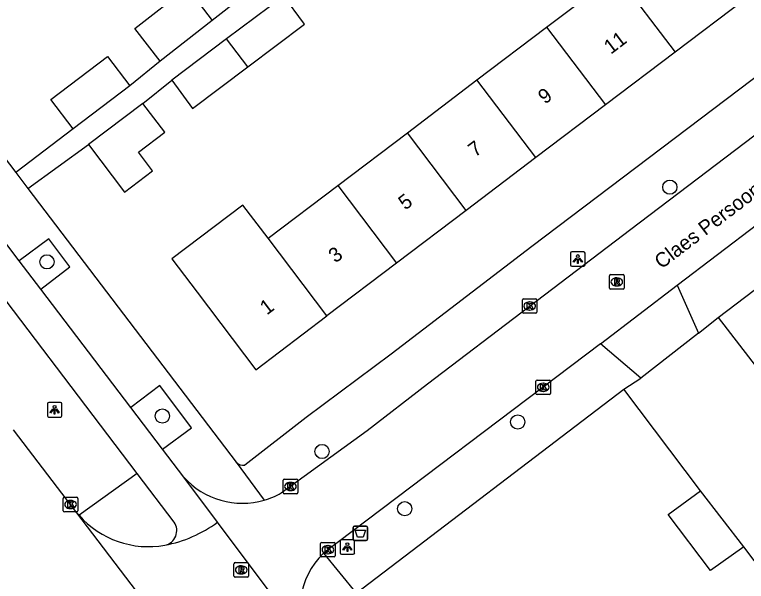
# Model space of a CAD drawing. Extents: x 160037 to 160839, y 385326 to 386441.
# Drawn here: x 160208.2 to 160258.5, y 385854.4 to 385893.4 of the extents above; entities that cross this region are included whole.
import ezdxf

# ---------------------------------------------------------------- set-up
doc = ezdxf.new("R2010")
doc.units = 0
for name, color, linetype in [('IMGEO_Afvalbak', 7, 'Continuous'), ('IMGEO_Berm_groen', 7, 'Continuous'), ('IMGEO_Boom', 7, 'Continuous'), ('IMGEO_Fietspad_gesloten', 7, 'Continuous'), ('IMGEO_Kolk', 7, 'Continuous'), ('IMGEO_Lichtpunt', 7, 'Continuous'), ('IMGEO_Openbare_ruimte_label', 7, 'Continuous'), ('IMGEO_Pand', 7, 'Continuous'), ('IMGEO_Pand_nummerreeks', 7, 'Continuous'), ('IMGEO_Rijbaan_lokaal_gesloten', 7, 'Continuous'), ('IMGEO_Rijbaan_lokaal_open', 7, 'Continuous'), ('IMGEO_Rioolput', 7, 'Continuous'), ('IMGEO_Voetpad_open', 7, 'Continuous')]:
    doc.layers.add(name, color=color, linetype=linetype)

msp = doc.modelspace()

# ---------------------------------------------------------------- linework, layer by layer
at = {"layer": 'IMGEO_Afvalbak'}
for p, q in [((160231.48, 385857.285), (160231.48, 385858.085)), ((160231.48, 385858.085), (160231.48, 385857.285)), ((160231.58, 385858.185), (160232.37, 385858.185)), ((160232.37, 385858.185), (160231.58, 385858.185)), ((160232.47, 385858.085), (160232.47, 385857.285)), ((160232.47, 385857.285), (160232.47, 385858.085)), ((160232.37, 385857.185), (160231.58, 385857.185)), ((160231.58, 385857.185), (160232.37, 385857.185))]:
    msp.add_line(p, q, dxfattribs=at)
msp.add_lwpolyline([(160231.623, 385857.899), (160232.327, 385857.899), (160232.178, 385857.429), (160231.772, 385857.429), (160231.623, 385857.899)], dxfattribs=at)
for centre, start, end in [((160231.58, 385858.085), 90, 180), ((160231.58, 385858.085), 90, 180), ((160232.37, 385858.085), 0, 90), ((160232.37, 385858.085), 360, 90), ((160231.58, 385857.285), 180, 270), ((160231.58, 385857.285), 180, 270), ((160232.37, 385857.285), 270, 0), ((160232.37, 385857.285), 270, 0)]:
    msp.add_arc(centre, 0.1, start, end, dxfattribs=at)
at = {"layer": 'IMGEO_Berm_groen'}
msp.add_lwpolyline([(160216.619, 385861.805), (160212.627, 385858.924)], dxfattribs=at)
at = {"layer": 'IMGEO_Boom'}
for centre in [(160253.266, 385881.496), (160210.419, 385876.358), (160218.355, 385865.753), (160242.799, 385865.343), (160229.34, 385863.315), (160235.026, 385859.375)]:
    msp.add_circle(centre, 0.489, dxfattribs=at)
at = {"layer": 'IMGEO_Fietspad_gesloten'}
for points in [[(160208.507, 385876.44), (160202.322, 385884.585)], [(160216.619, 385861.805), (160204.575, 385877.66)], [(160209.988, 385874.49), (160208.507, 385876.44)], [(160216.181, 385866.335), (160209.988, 385874.49)], [(160218.362, 385863.463), (160216.181, 385866.335)], [(160219.832, 385861.549), (160218.362, 385863.463)], [(160219.167, 385858.452), (160216.619, 385861.805)]]:
    msp.add_lwpolyline(points, dxfattribs=at)
msp.add_arc((160218.324, 385857.87), 1.025, 281.5037, 34.6073, dxfattribs=at)
at = {"layer": 'IMGEO_Kolk'}
for p, q in [((160243.122, 385872.894), (160243.122, 385873.746)), ((160243.197, 385873.82), (160244.049, 385873.82)), ((160243.61, 385873.6), (160243.635, 385873.6)), ((160244.123, 385873.746), (160244.123, 385872.894)), ((160244.049, 385872.82), (160243.197, 385872.82)), ((160243.633, 385873.04), (160243.608, 385873.04)), ((160244.055, 385867.304), (160244.055, 385868.156)), ((160244.13, 385868.23), (160244.982, 385868.23)), ((160245.056, 385868.156), (160245.056, 385867.304)), ((160244.543, 385868.01), (160244.568, 385868.01)), ((160244.982, 385867.23), (160244.13, 385867.23)), ((160244.566, 385867.45), (160244.541, 385867.45)), ((160226.665, 385860.482), (160226.665, 385861.334)), ((160226.74, 385861.408), (160227.592, 385861.408)), ((160227.153, 385861.188), (160227.178, 385861.188)), ((160227.666, 385861.334), (160227.666, 385860.482)), ((160227.176, 385860.628), (160227.151, 385860.628)), ((160211.544, 385859.238), (160211.544, 385860.09)), ((160211.619, 385860.164), (160212.471, 385860.164)), ((160212.545, 385860.09), (160212.545, 385859.238)), ((160227.592, 385860.408), (160226.74, 385860.408)), ((160212.032, 385859.944), (160212.057, 385859.944)), ((160212.471, 385859.164), (160211.619, 385859.164)), ((160212.055, 385859.384), (160212.03, 385859.384)), ((160229.245, 385856.133), (160229.245, 385856.985)), ((160229.32, 385857.059), (160230.172, 385857.059)), ((160230.246, 385856.985), (160230.246, 385856.133)), ((160229.733, 385856.839), (160229.758, 385856.839)), ((160230.172, 385856.059), (160229.32, 385856.059)), ((160229.756, 385856.279), (160229.731, 385856.279))]:
    msp.add_line(p, q, dxfattribs=at)
for points in [[(160243.122, 385872.894), (160243.122, 385873.746)], [(160243.197, 385873.82), (160244.049, 385873.82)], [(160244.123, 385873.746), (160244.123, 385872.894)], [(160243.443, 385873.52), (160243.566, 385873.52), (160243.566, 385873.369), (160243.696, 385873.52), (160243.86, 385873.52), (160243.714, 385873.369), (160243.867, 385873.12), (160243.715, 385873.12), (160243.63, 385873.284), (160243.566, 385873.217), (160243.566, 385873.12), (160243.443, 385873.12), (160243.443, 385873.52)], [(160244.049, 385872.82), (160243.197, 385872.82)], [(160244.055, 385867.304), (160244.055, 385868.156)], [(160244.13, 385868.23), (160244.982, 385868.23)], [(160245.056, 385868.156), (160245.056, 385867.304)], [(160244.376, 385867.93), (160244.499, 385867.93), (160244.499, 385867.779), (160244.629, 385867.93), (160244.793, 385867.93), (160244.647, 385867.779), (160244.8, 385867.53), (160244.648, 385867.53), (160244.563, 385867.694), (160244.499, 385867.627), (160244.499, 385867.53), (160244.376, 385867.53), (160244.376, 385867.93)], [(160244.982, 385867.23), (160244.13, 385867.23)], [(160226.665, 385860.482), (160226.665, 385861.334)], [(160226.74, 385861.408), (160227.592, 385861.408)], [(160226.986, 385861.108), (160227.109, 385861.108), (160227.109, 385860.957), (160227.239, 385861.108), (160227.403, 385861.108), (160227.257, 385860.957), (160227.41, 385860.708), (160227.258, 385860.708), (160227.173, 385860.872), (160227.109, 385860.805), (160227.109, 385860.708), (160226.986, 385860.708), (160226.986, 385861.108)], [(160227.666, 385861.334), (160227.666, 385860.482)], [(160211.544, 385859.238), (160211.544, 385860.09)], [(160211.619, 385860.164), (160212.471, 385860.164)], [(160212.545, 385860.09), (160212.545, 385859.238)], [(160227.592, 385860.408), (160226.74, 385860.408)], [(160211.865, 385859.864), (160211.988, 385859.864), (160211.988, 385859.713), (160212.118, 385859.864), (160212.282, 385859.864), (160212.136, 385859.713), (160212.289, 385859.464), (160212.137, 385859.464), (160212.052, 385859.628), (160211.988, 385859.561), (160211.988, 385859.464), (160211.865, 385859.464), (160211.865, 385859.864)], [(160212.471, 385859.164), (160211.619, 385859.164)], [(160229.245, 385856.133), (160229.245, 385856.985)], [(160229.32, 385857.059), (160230.172, 385857.059)], [(160230.246, 385856.985), (160230.246, 385856.133)], [(160229.566, 385856.759), (160229.689, 385856.759), (160229.689, 385856.608), (160229.819, 385856.759), (160229.983, 385856.759), (160229.837, 385856.608), (160229.99, 385856.359), (160229.838, 385856.359), (160229.753, 385856.523), (160229.689, 385856.456), (160229.689, 385856.359), (160229.566, 385856.359), (160229.566, 385856.759)], [(160230.172, 385856.059), (160229.32, 385856.059)]]:
    msp.add_lwpolyline(points, dxfattribs=at)
for centre, start, end in [((160243.199, 385873.744), 91.552, 178.448), ((160243.199, 385873.744), 91.552, 178.448), ((160244.047, 385873.744), 1.552, 88.448), ((160244.047, 385873.744), 1.552, 88.448), ((160243.199, 385872.896), 181.552, 268.448), ((160243.199, 385872.896), 181.552, 268.448), ((160244.047, 385872.896), 271.552, 358.448), ((160244.047, 385872.896), 271.552, 358.448), ((160244.132, 385868.154), 91.552, 178.448), ((160244.132, 385868.154), 91.552, 178.448), ((160244.98, 385868.154), 1.552, 88.448), ((160244.98, 385868.154), 1.552, 88.448), ((160244.132, 385867.306), 181.552, 268.448), ((160244.132, 385867.306), 181.552, 268.448), ((160244.98, 385867.306), 271.552, 358.448), ((160244.98, 385867.306), 271.552, 358.448), ((160226.742, 385861.332), 91.552, 178.448), ((160226.742, 385861.332), 91.552, 178.448), ((160227.59, 385861.332), 1.552, 88.448), ((160227.59, 385861.332), 1.552, 88.448), ((160226.742, 385860.484), 181.552, 268.448), ((160226.742, 385860.484), 181.552, 268.448), ((160227.59, 385860.484), 271.552, 358.448), ((160227.59, 385860.484), 271.552, 358.448), ((160211.621, 385860.088), 91.552, 178.448), ((160211.621, 385860.088), 91.552, 178.448), ((160212.469, 385860.088), 1.552, 88.448), ((160212.469, 385860.088), 1.552, 88.448), ((160211.621, 385859.24), 181.552, 268.448), ((160211.621, 385859.24), 181.552, 268.448), ((160212.469, 385859.24), 271.552, 358.448), ((160212.469, 385859.24), 271.552, 358.448), ((160229.322, 385856.983), 91.552, 178.448), ((160229.322, 385856.983), 91.552, 178.448), ((160230.17, 385856.983), 1.552, 88.448), ((160230.17, 385856.983), 1.552, 88.448), ((160229.322, 385856.135), 181.552, 268.448), ((160229.322, 385856.135), 181.552, 268.448), ((160230.17, 385856.135), 271.552, 358.448), ((160230.17, 385856.135), 271.552, 358.448)]:
    msp.add_arc(centre, 0.0765, start, end, dxfattribs=at)
for centre, major_axis, ratio, start_param, end_param in [((160243.609, 385873.32), (-0.387, 0.002), 0.722429, 4.712389, 7.853982), ((160243.634, 385873.32), (-0.39, 0.002), 0.717154, 1.570796, 4.712389), ((160244.542, 385867.73), (-0.387, 0.002), 0.722429, 4.712389, 7.853982), ((160244.567, 385867.73), (-0.39, 0.002), 0.717154, 1.570796, 4.712389), ((160227.152, 385860.908), (-0.387, 0.002), 0.722429, 4.712389, 7.853982), ((160227.177, 385860.908), (-0.39, 0.002), 0.717154, 1.570796, 4.712389), ((160212.031, 385859.664), (-0.387, 0.002), 0.722429, 4.712389, 7.853982), ((160212.056, 385859.664), (-0.39, 0.002), 0.717154, 1.570796, 4.712389), ((160229.732, 385856.559), (-0.387, 0.002), 0.722429, 4.712389, 7.853982), ((160229.757, 385856.559), (-0.39, 0.002), 0.717154, 1.570796, 4.712389)]:
    msp.add_ellipse(centre, major_axis=major_axis, ratio=ratio, start_param=start_param, end_param=end_param, dxfattribs=at)
at = {"layer": 'IMGEO_Lichtpunt'}
for p, q in [((160246.435, 385876.958), (160246.435, 385876.151)), ((160246.435, 385876.958), (160246.435, 385876.151)), ((160247.337, 385877.053), (160246.529, 385877.053)), ((160247.337, 385877.053), (160246.529, 385877.053)), ((160247.431, 385876.151), (160247.431, 385876.958)), ((160247.431, 385876.151), (160247.431, 385876.958)), ((160246.529, 385876.057), (160247.337, 385876.057)), ((160246.529, 385876.057), (160247.337, 385876.057)), ((160210.446, 385866.584), (160210.446, 385865.777)), ((160210.446, 385866.584), (160210.446, 385865.777)), ((160211.348, 385866.679), (160210.54, 385866.679)), ((160211.348, 385866.679), (160210.54, 385866.679)), ((160211.442, 385865.777), (160211.442, 385866.584)), ((160211.442, 385865.777), (160211.442, 385866.584)), ((160210.54, 385865.683), (160211.348, 385865.683)), ((160210.54, 385865.683), (160211.348, 385865.683)), ((160230.588, 385857.142), (160230.588, 385856.335)), ((160230.588, 385857.142), (160230.588, 385856.335)), ((160231.49, 385857.237), (160230.682, 385857.237)), ((160231.49, 385857.237), (160230.682, 385857.237)), ((160231.584, 385856.335), (160231.584, 385857.142)), ((160231.584, 385856.335), (160231.584, 385857.142)), ((160230.682, 385856.241), (160231.49, 385856.241)), ((160230.682, 385856.241), (160231.49, 385856.241))]:
    msp.add_line(p, q, dxfattribs=at)
for points in [[(160246.809, 385876.622), (160246.848, 385876.594), (160246.66, 385876.332), (160246.622, 385876.359), (160246.809, 385876.622)], [(160246.911, 385876.574), (160246.958, 385876.574), (160246.958, 385876.252), (160246.911, 385876.252), (160246.911, 385876.574)], [(160247.021, 385876.594), (160247.059, 385876.621), (160247.246, 385876.359), (160247.207, 385876.331), (160247.021, 385876.594)], [(160210.82, 385866.248), (160210.859, 385866.22), (160210.671, 385865.958), (160210.633, 385865.985), (160210.82, 385866.248)], [(160210.922, 385866.2), (160210.969, 385866.2), (160210.969, 385865.878), (160210.922, 385865.878), (160210.922, 385866.2)], [(160211.032, 385866.22), (160211.07, 385866.247), (160211.257, 385865.985), (160211.218, 385865.957), (160211.032, 385866.22)], [(160230.962, 385856.806), (160231.001, 385856.778), (160230.813, 385856.516), (160230.775, 385856.543), (160230.962, 385856.806)], [(160231.064, 385856.758), (160231.111, 385856.758), (160231.111, 385856.436), (160231.064, 385856.436), (160231.064, 385856.758)], [(160231.174, 385856.778), (160231.212, 385856.805), (160231.399, 385856.543), (160231.36, 385856.515), (160231.174, 385856.778)]]:
    msp.add_lwpolyline(points, dxfattribs=at)
for centre in [(160246.934, 385876.756), (160210.945, 385866.382), (160231.087, 385856.94)]:
    msp.add_circle(centre, 0.0994, dxfattribs=at)
for centre, start, end in [((160246.529, 385876.958), 90, 180), ((160246.529, 385876.958), 90, 180), ((160247.337, 385876.958), 0, 90), ((160247.337, 385876.958), 0, 90), ((160246.529, 385876.151), 180, 270), ((160246.529, 385876.151), 180, 270), ((160247.337, 385876.151), 270, 0), ((160247.337, 385876.151), 270, 360), ((160210.54, 385866.584), 90, 180), ((160210.54, 385866.584), 90, 180), ((160211.348, 385866.584), 0, 90), ((160211.348, 385866.584), 0, 90), ((160210.54, 385865.777), 180, 270), ((160210.54, 385865.777), 180, 270), ((160211.348, 385865.777), 270, 0), ((160211.348, 385865.777), 270, 360), ((160230.682, 385857.142), 90, 180), ((160230.682, 385857.142), 90, 180), ((160231.49, 385857.142), 0, 90), ((160231.49, 385857.142), 0, 90), ((160230.682, 385856.335), 180, 270), ((160230.682, 385856.335), 180, 270), ((160231.49, 385856.335), 270, 0), ((160231.49, 385856.335), 270, 360)]:
    msp.add_arc(centre, 0.0946, start, end, dxfattribs=at)
at = {"layer": 'IMGEO_Pand'}
for points in [[(160225.734, 385896.047), (160221.78, 385892.958)], [(160244.787, 385892.503), (160249.577, 385896.133)], [(160249.577, 385896.133), (160253.628, 385890.789)], [(160218.207, 385890.168), (160216.46, 385892.404), (160220.065, 385895.22)], [(160220.065, 385895.22), (160221.78, 385892.958)], [(160226.706, 385894.667), (160222.772, 385891.705)], [(160224.236, 385889.774), (160228.141, 385892.714), (160228.076, 385892.802), (160226.706, 385894.667)], [(160258.418, 385894.42), (160253.628, 385890.789)], [(160221.78, 385892.958), (160218.207, 385890.168)], [(160239.998, 385888.872), (160244.787, 385892.503)], [(160244.787, 385892.503), (160248.838, 385887.159)], [(160222.772, 385891.705), (160219.001, 385888.866)], [(160224.236, 385889.774), (160222.772, 385891.705)], [(160253.628, 385890.789), (160248.838, 385887.159)], [(160212.229, 385885.507), (160210.696, 385887.529), (160214.591, 385890.482), (160216.124, 385888.459)], [(160219.001, 385888.866), (160220.437, 385886.913), (160224.236, 385889.774)], [(160235.208, 385885.242), (160239.998, 385888.872)], [(160244.049, 385883.529), (160239.998, 385888.872)], [(160216.124, 385888.459), (160212.229, 385885.507)], [(160217.017, 385887.249), (160213.287, 385884.422)], [(160213.287, 385884.422), (160215.756, 385881.164), (160217.681, 385882.623), (160216.711, 385883.903), (160218.516, 385885.271), (160217.017, 385887.249)], [(160248.838, 385887.159), (160244.049, 385883.529)], [(160230.418, 385881.612), (160235.208, 385885.242)], [(160239.259, 385879.898), (160235.208, 385885.242)], [(160244.049, 385883.529), (160239.259, 385879.898)], [(160225.629, 385877.982), (160230.418, 385881.612)], [(160230.418, 385881.612), (160234.469, 385876.268)], [(160225.629, 385877.982), (160223.897, 385880.267), (160219.012, 385876.564), (160220.744, 385874.279), (160224.794, 385868.935), (160229.68, 385872.638)], [(160239.259, 385879.898), (160234.469, 385876.268)], [(160229.68, 385872.638), (160225.629, 385877.982)], [(160234.469, 385876.268), (160229.68, 385872.638)], [(160258.354, 385856.767), (160256.06, 385855.12), (160253.159, 385858.988), (160255.38, 385860.608)], [(160258.354, 385856.767), (160255.38, 385860.608)]]:
    msp.add_lwpolyline(points, dxfattribs=at)
at = {"layer": 'IMGEO_Rijbaan_lokaal_gesloten'}
for points in [[(160212.483, 385859.092), (160208.116, 385864.799)], [(160224.418, 385843.405), (160212.483, 385859.092)], [(160212.483, 385859.092), (160212.627, 385858.924)], [(160226.256, 385852.983), (160222.149, 385858.445)]]:
    msp.add_lwpolyline(points, dxfattribs=at)
for centre, radius, start, end in [((160217.408, 385863.145), 6.378, 221.4358, 280.1113), ((160216.781, 385865.814), 9.117, 281.0482, 306.0727)]:
    msp.add_arc(centre, radius, start, end, dxfattribs=at)
at = {"layer": 'IMGEO_Rijbaan_lokaal_open'}
for points in [[(160226.524, 385860.463), (160232.453, 385864.762), (160236.592, 385867.964), (160250.573, 385878.611), (160272.144, 385895.008), (160294.924, 385912.241)], [(160253.767, 385874.761), (160259.317, 385878.983), (160259.707, 385879.286)], [(160248.486, 385870.73), (160253.767, 385874.761)], [(160255.232, 385871.451), (160256.578, 385872.537)], [(160256.578, 385872.537), (160259.529, 385868.732)], [(160255.232, 385871.451), (160251.271, 385868.357)], [(160248.486, 385870.73), (160229.444, 385856.309)], [(160250.09, 385867.593), (160251.271, 385868.357)], [(160255.38, 385860.608), (160250.09, 385867.593)], [(160222.149, 385858.445), (160219.832, 385861.549)], [(160259.832, 385854.773), (160258.354, 385856.767)]]:
    msp.add_lwpolyline(points, dxfattribs=at)
for centre, radius, start, end in [((160223.848, 385865.134), 5.384, 221.7545, 286.4175), ((160223.824, 385865.186), 5.44, 286.5093, 299.756), ((160232.958, 385852.584), 5.121, 133.3271, 212.316)]:
    msp.add_arc(centre, radius, start, end, dxfattribs=at)
at = {"layer": 'IMGEO_Rioolput'}
for p, q in [((160249.115, 385874.552), (160249.115, 385875.404)), ((160249.19, 385875.478), (160250.042, 385875.478)), ((160249.603, 385875.258), (160249.628, 385875.258)), ((160250.116, 385875.404), (160250.116, 385874.552)), ((160249.626, 385874.698), (160249.601, 385874.698)), ((160250.042, 385874.478), (160249.19, 385874.478)), ((160223.284, 385854.741), (160223.284, 385855.593)), ((160223.359, 385855.667), (160224.211, 385855.667)), ((160223.772, 385855.447), (160223.797, 385855.447)), ((160224.285, 385855.593), (160224.285, 385854.741)), ((160224.211, 385854.667), (160223.359, 385854.667)), ((160223.795, 385854.887), (160223.77, 385854.887))]:
    msp.add_line(p, q, dxfattribs=at)
for points in [[(160249.115, 385874.552), (160249.115, 385875.404)], [(160249.19, 385875.478), (160250.042, 385875.478)], [(160249.704, 385875.176), (160249.452, 385875.178), (160249.452, 385874.778)], [(160249.63, 385875.097), (160249.576, 385875.097), (160249.576, 385875.016)], [(160250.116, 385875.404), (160250.116, 385874.552)], [(160249.452, 385874.778), (160249.576, 385874.778), (160249.576, 385874.94), (160249.587, 385874.94)], [(160249.576, 385875.016), (160249.628, 385875.016)], [(160249.634, 385874.911), (160249.705, 385874.778), (160249.845, 385874.778), (160249.78, 385874.904)], [(160250.042, 385874.478), (160249.19, 385874.478)], [(160223.284, 385854.741), (160223.284, 385855.593)], [(160223.359, 385855.667), (160224.211, 385855.667)], [(160224.285, 385855.593), (160224.285, 385854.741)], [(160223.873, 385855.365), (160223.621, 385855.367), (160223.621, 385854.967)], [(160223.621, 385854.967), (160223.745, 385854.967), (160223.745, 385855.129), (160223.756, 385855.129)], [(160223.799, 385855.286), (160223.745, 385855.286), (160223.745, 385855.205)], [(160223.745, 385855.205), (160223.797, 385855.205)], [(160223.803, 385855.1), (160223.874, 385854.967), (160224.014, 385854.967), (160223.949, 385855.093)], [(160224.211, 385854.667), (160223.359, 385854.667)]]:
    msp.add_lwpolyline(points, dxfattribs=at)
for centre, radius, start, end in [((160249.192, 385875.402), 0.0765, 91.552, 178.448), ((160249.192, 385875.402), 0.0765, 91.552, 178.448), ((160249.636, 385875.001), 0.0964, 77.0061, 93.1865), ((160249.65, 385875.058), 0.0378, 276.6634, 79.6772), ((160249.703, 385875.066), 0.109, 350.3612, 89.416), ((160250.04, 385875.402), 0.0765, 1.552, 88.448), ((160250.04, 385875.402), 0.0765, 1.552, 88.448), ((160249.586, 385874.887), 0.0533, 26.0293, 88.6989), ((160249.612, 385875.205), 0.19, 274.7715, 282.9687), ((160249.701, 385875.066), 0.112, 277.5842, 350.9817), ((160249.685, 385874.851), 0.108, 29.5134, 73.7905), ((160249.192, 385874.554), 0.0765, 181.552, 268.448), ((160249.192, 385874.554), 0.0765, 181.552, 268.448), ((160250.04, 385874.554), 0.0765, 271.552, 358.448), ((160250.04, 385874.554), 0.0765, 271.552, 358.448), ((160223.361, 385855.591), 0.0765, 91.552, 178.448), ((160223.361, 385855.591), 0.0765, 91.552, 178.448), ((160224.209, 385855.591), 0.0765, 1.552, 88.448), ((160224.209, 385855.591), 0.0765, 1.552, 88.448), ((160223.755, 385855.076), 0.0533, 26.0293, 88.6989), ((160223.781, 385855.394), 0.19, 274.7715, 282.9687), ((160223.805, 385855.19), 0.0964, 77.0061, 93.1865), ((160223.819, 385855.247), 0.0378, 276.6634, 79.6772), ((160223.872, 385855.255), 0.109, 350.3612, 89.416), ((160223.87, 385855.255), 0.112, 277.5842, 350.9817), ((160223.854, 385855.04), 0.108, 29.5134, 73.7905), ((160223.361, 385854.743), 0.0765, 181.552, 268.448), ((160223.361, 385854.743), 0.0765, 181.552, 268.448), ((160224.209, 385854.743), 0.0765, 271.552, 358.448), ((160224.209, 385854.743), 0.0765, 271.552, 358.448)]:
    msp.add_arc(centre, radius, start, end, dxfattribs=at)
for centre, major_axis, ratio, start_param, end_param in [((160249.602, 385874.978), (-0.387, 0.002), 0.722429, 4.712389, 7.853982), ((160249.627, 385874.978), (-0.39, 0.002), 0.717154, 1.570796, 4.712389), ((160223.771, 385855.167), (-0.387, 0.002), 0.722429, 4.712389, 7.853982), ((160223.796, 385855.167), (-0.39, 0.002), 0.717154, 1.570796, 4.712389)]:
    msp.add_ellipse(centre, major_axis=major_axis, ratio=ratio, start_param=start_param, end_param=end_param, dxfattribs=at)
at = {"layer": 'IMGEO_Voetpad_open'}
for points in [[(160256.578, 385872.537), (160326.435, 385925.58)], [(160290.062, 385912.583), (160283.686, 385907.791), (160267.87, 385895.673), (160243.764, 385877.424), (160234.086, 385870.009), (160228.256, 385865.652), (160224.033, 385862.374)], [(160193.53, 385901.886), (160208.275, 385882.5)], [(160218.207, 385890.168), (160216.124, 385888.459)], [(160217.017, 385887.249), (160219.001, 385888.866)], [(160212.229, 385885.507), (160208.275, 385882.5)], [(160209.102, 385881.413), (160213.287, 385884.422)], [(160208.275, 385882.5), (160209.102, 385881.413)], [(160209.102, 385881.413), (160223.434, 385862.57)], [(160209.988, 385874.49), (160211.983, 385876.022), (160210.559, 385877.933), (160208.507, 385876.44)], [(160253.767, 385874.761), (160255.232, 385871.451)], [(160251.271, 385868.357), (160248.486, 385870.73)], [(160218.362, 385863.463), (160220.37, 385864.936), (160218.189, 385867.861), (160216.181, 385866.335)], [(160231.698, 385853.575), (160250.09, 385867.593)], [(160223.434, 385862.57), (160225.37, 385859.97)], [(160229.444, 385856.309), (160231.698, 385853.575)]]:
    msp.add_lwpolyline(points, dxfattribs=at)
msp.add_arc((160223.919, 385863.039), 0.675, 224.0308, 279.7318, dxfattribs=at)

# ---------------------------------------------------------------- texts
at = {"layer": 'IMGEO_Openbare_ruimte_label'}
msp.add_text('Claes Persoonslaan', height=1, rotation=37.2367, dxfattribs=at).set_placement((160252.686, 385875.83))
at = {"layer": 'IMGEO_Pand_nummerreeks'}
for s, rotation, p in [('11', 37.1597, (160249.204, 385890.599)), ('9', 37.1597, (160244.675, 385887.166)), ('7', 37.1597, (160239.87, 385883.524)), ('5', 37.1597, (160235.065, 385879.882)), ('3', 37.1597, (160230.26, 385876.24)), ('1', 37.162, (160225.545, 385872.666))]:
    msp.add_text(s, height=1, rotation=rotation, dxfattribs=at).set_placement(p)

doc.saveas('drawing.dxf')
